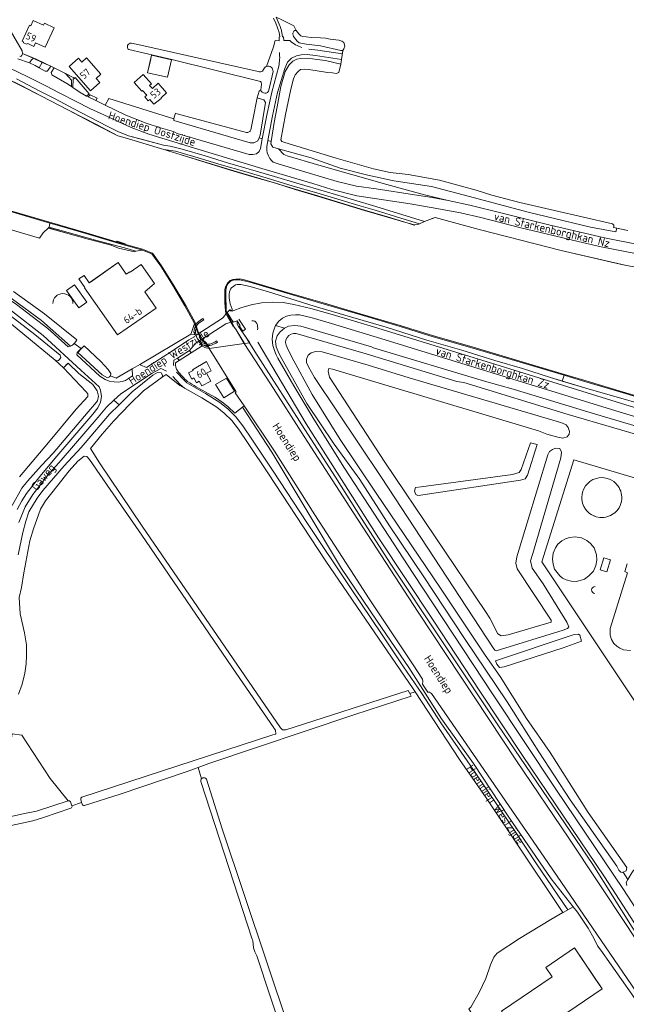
# Model space of a CAD drawing. Header units: metres. Extents: x 209813 to 223847, y 571801 to 587119.
# Tile 722 of 746: x 221077 to 221414, y 585235 to 585781. Entities that reach past the tile are written whole.
import ezdxf
from ezdxf.enums import TextEntityAlignment as Align

# ---------------------------------------------------------------- set-up
doc = ezdxf.new("R2010")
doc.units = ezdxf.units.M
for name, color, linetype, lineweight in [('B-RO-GK-BESCHOEIING-G', 8, 'GK-BESCHOEIING', 0), ('B-RO-GK-KADEMUUR-GV', 8, 'Continuous', 0), ('B-RO-GR-GRAS-GV', 8, 'Continuous', 0), ('B-RO-GR-GROENVOORZIENING-GV', 8, 'Continuous', 0), ('B-RO-GW-TALUD_KRUIN-G', 8, 'Continuous', 0), ('B-RO-IE-TERREINAFSCHEIDING_KUNSTMATIG_MUUR-GV', 8, 'Continuous', 0), ('B-RO-KW-KUNSTWERK_DEK-GV', 8, 'Continuous', 0), ('B-RO-KW-KUNSTWERK_STEIGER-GV', 8, 'Continuous', 0), ('B-RO-OG-BEBOUWING-GV', 8, 'Continuous', 0), ('B-RO-OG-BEBOUWING-T18', 8, 'Continuous', 0), ('B-RO-OG-BEBOUWING_BEZINKTANK-GV', 8, 'Continuous', 0), ('B-RO-OG-TERREIN_CULTUURSCHEIDING-GV', 8, 'Continuous', 0), ('B-RO-OG-TERREIN_ERF-GV', 8, 'Continuous', 0), ('B-RO-OG-TOPOGRAFIE-T18', 8, 'Continuous', 0), ('B-RO-OG-WATER_KANAAL-GV', 8, 'Continuous', 0), ('B-RO-OG-WEG-GV', 8, 'Continuous', 0), ('B-RO-VH-VERHARDING_HALFVERHARDING-GV', 8, 'Continuous', 0), ('B-RO-VH-VERHARDING_OPEN-GV', 8, 'Continuous', 0), ('B-RO-VH-VERHARDING_STRAATBAKSTEEN-GV', 8, 'Continuous', 0), ('B-RO-VH-VERHARDING_TEGEL-GV', 8, 'Continuous', 0)]:
    doc.layers.add(name, color=color, linetype=linetype, lineweight=lineweight)
doc.styles.add('NLCS-ISO-M200-T18', font='txt', dxfattribs={"height": 0.36})
doc.linetypes.add('GK-BESCHOEIING', pattern='A,30,-5,[1,NLCS.shx,S=1,R=0,X=0,Y=0],-5', length=40)

msp = doc.modelspace()

# ---------------------------------------------------------------- linework, layer by layer
at = {"layer": 'B-RO-GK-BESCHOEIING-G', "flags": 128}
for points in [[(221306.519, 585670.912), (221308.314, 585671.591), (221332.742, 585664.835), (221378.292, 585653.191), (221411.094, 585645.603)], [(221411.094, 585645.603), (221414.647, 585644.781), (221466.087, 585635.79)], [(221105.775, 585600.13), (221106.511, 585600.425), (221106.985, 585600.876)], [(221106.985, 585600.876), (221107.737, 585601.593)], [(221107.737, 585601.593), (221107.974, 585601.819)], [(221107.974, 585601.819), (221108.768, 585602.574)], [(221108.768, 585602.574), (221109.162, 585603.526)], [(221113.312, 585600.311), (221112.129, 585599.072)], [(221110.881, 585597.764), (221109.699, 585596.526)], [(221111.705, 585598.627), (221110.881, 585597.764)], [(221112.129, 585599.072), (221111.705, 585598.627)], [(221102.674, 585588.928), (221101.756, 585588.037)], [(221103.388, 585589.621), (221102.674, 585588.928)], [(221104.328, 585590.532), (221103.388, 585589.621)], [(221875.738, 584454.845), (221874.508, 584455.066), (221873.062, 584455.961), (221872.183, 584457.19), (221847.773, 584506.691), (221791.235, 584619.586), (221692.021, 584823.048), (221668.547, 584870.73), (221657.634, 584892.46), (221646.635, 584912.998), (221631.561, 584939.584), (221622.157, 584954.665), (221605.775, 584980.039), (221592.815, 584999.476), (221533.755, 585091.875), (221484.107, 585170.707), (221456.455, 585214.021), (221415.099, 585277.685), (221382.506, 585326.88), (221353.466, 585369.682), (221298.776, 585452.31), (221262.849, 585507.464), (221235.508, 585549.912)]]:
    msp.add_lwpolyline(points, dxfattribs=at)
at = {"layer": 'B-RO-GK-KADEMUUR-GV', "flags": 128}
for points in [[(221104.65, 585731.192), (221089.236, 585739.179), (221078.294, 585744.752), (221070.287, 585748.786), (221065.322, 585750.758), (221056.562, 585754.951), (221042.421, 585761.522), (221030.743, 585766.581), (221022.6, 585769.97), (221011.462, 585773.795), (221003.019, 585776.189), (220990.935, 585779.231), (220978.052, 585782.194)], [(221070.246, 585748.695), (221078.248, 585744.663), (221089.19, 585739.091), (221104.604, 585731.103), (221120.036, 585723.055), (221131.948, 585716.88), (221136.022, 585715.705), (221157.594, 585709.283), (221167.162, 585706.264), (221194.629, 585697.892), (221206.476, 585694.352), (221219.583, 585690.593), (221230.433, 585687.151), (221243.02, 585683.457), (221255.72, 585679.557), (221268.975, 585675.447), (221281.733, 585671.714), (221293.292, 585668.375), (221296.572, 585667.341), (221296.786, 585667.378), (221293.321, 585668.47), (221281.761, 585671.81), (221269.004, 585675.542), (221255.749, 585679.653), (221243.049, 585683.552), (221230.462, 585687.247), (221219.612, 585690.688), (221206.504, 585694.448), (221194.658, 585697.987), (221167.192, 585706.359), (221157.623, 585709.379), (221136.051, 585715.801), (221131.985, 585716.973), (221120.082, 585723.144)]]:
    msp.add_lwpolyline(points, dxfattribs=at)
for points in [[(221202.386, 585601.515), (221197.745, 585609.112), (221196.24, 585611.106), (221197.661, 585609.058), (221202.276, 585601.5)], [(221181.268, 585601.208), (221182.862, 585598.748), (221180.996, 585601.661)]]:
    msp.add_lwpolyline(points, close=True, dxfattribs=at)
at = {"layer": 'B-RO-GR-GRAS-GV', "flags": 128}
for points in [[(221219.989, 585782.826), (221223.199, 585781.37), (221229.698, 585778.068), (221231.142, 585775.468), (221232.551, 585773.63), (221233.59, 585772.485), (221234.685, 585772.107), (221236.631, 585771.788), (221239.496, 585771.533), (221244.582, 585771.353), (221247.397, 585771.208), (221249.917, 585770.6), (221254.757, 585769.992), (221256.444, 585769.396), (221257.635, 585768.702), (221258.097, 585766.774), (221257.601, 585765.186), (221256.95, 585764.284), (221255.924, 585756.625), (221254.74, 585751.98), (221253.371, 585751.58), (221251.251, 585751.924), (221248.44, 585752.056), (221238.137, 585753.742), (221235.436, 585753.958), (221233.545, 585753.688), (221232.194, 585752.553), (221230.613, 585750.799), (221229.522, 585748.584), (221228.067, 585742.796), (221225.123, 585728.773), (221222.543, 585714.584), (221223.172, 585713.725), (221224.767, 585713.263), (221253.29, 585704.507), (221274.034, 585698.562), (221283.232, 585696.56), (221293.373, 585695.32), (221310.66, 585692.293), (221331.08, 585686.781), (221339.853, 585683.992), (221355.365, 585679.792), (221374.513, 585675.323), (221406.891, 585667.92), (221407.515, 585667.299), (221407.568, 585666.611), (221407.409, 585665.923), (221415.258, 585664.318)], [(221070.287, 585748.786), (221078.294, 585744.752), (221089.236, 585739.179), (221104.65, 585731.192), (221120.082, 585723.144), (221131.985, 585716.973), (221136.051, 585715.801), (221157.623, 585709.379)], [(221299.642, 585667.989), (221302.293, 585669.313), (221275.383, 585677.599), (221262.861, 585681.275), (221247.852, 585685.821), (221231.467, 585690.614), (221219.055, 585694.369), (221192.993, 585701.897), (221180.505, 585705.725), (221167.677, 585709.475), (221161.119, 585711.094), (221157.461, 585711.723), (221144.508, 585715.181), (221138.013, 585716.926), (221131.952, 585719.248), (221126.086, 585722.332), (221116.412, 585727.261), (221107.48, 585731.92), (221097.206, 585737.448), (221088.278, 585741.856), (221075.781, 585748.526)], [(221093.886, 585666.153), (221093.563, 585665.675), (221102.925, 585663.097), (221115.56, 585659.551), (221128.376, 585656.139), (221132.404, 585654.502), (221141.269, 585652.416), (221142.039, 585652.789), (221135.729, 585654.661), (221119.608, 585658.99)], [(221142.039, 585652.789), (221145.629, 585653.387), (221130.858, 585657.551), (221114.298, 585662.597), (221099.603, 585666.862), (221094.285, 585668.387), (221094.14, 585667.118), (221093.886, 585666.153), (221119.608, 585658.99)], [(221379.897, 585583.872), (221327.352, 585599.589), (221307.249, 585605.325), (221288.763, 585610.973), (221266.512, 585617.59), (221246.69, 585623.462), (221225.898, 585629.416), (221205.362, 585635.539), (221202.271, 585636.383), (221199.696, 585636.869), (221197.674, 585636.852), (221196.064, 585636.668), (221194.65, 585636.102), (221193.27, 585634.779), (221192.357, 585632.943), (221191.993, 585631.213), (221191.927, 585624.261), (221192.247, 585619.737), (221192.476, 585618.454), (221196.468, 585611.258), (221196.327, 585611.157), (221197.745, 585609.112), (221202.386, 585601.515), (221205.338, 585601.933), (221200.268, 585609.188), (221198.992, 585610.904), (221198.362, 585612.286), (221198.261, 585614.07), (221196.132, 585613.344), (221192.689, 585618.733), (221194.197, 585620.218), (221194.912, 585619.844), (221195.332, 585619.893), (221195.521, 585619.988), (221195.517, 585620.569), (221194.43, 585623.554), (221193.859, 585626.914), (221193.775, 585628.846), (221193.982, 585630.202), (221194.586, 585631.638), (221195.122, 585632.531), (221196.392, 585633.478), (221197.417, 585634.037), (221198.296, 585634.246), (221200.356, 585634.373), (221205.437, 585633.116), (221215.633, 585630.161), (221228.057, 585626.268), (221241.151, 585622.26), (221261.322, 585616.338), (221281.017, 585610.529), (221303.75, 585603.469), (221323.018, 585597.789), (221341.523, 585592.143), (221356.733, 585587.601), (221372.423, 585582.601), (221378.83, 585580.681)], [(221077.385, 585527.453), (221093.436, 585546.641), (221108.936, 585565.06), (221115.275, 585572.085), (221115.333, 585573.588), (221114.459, 585574.7), (221101.756, 585588.037), (221097.188, 585592.275), (221069.713, 585614.802)], [(221178.449, 585601.261), (221177.768, 585601.558), (221178.281, 585600.723), (221178.984, 585600.121), (221180.357, 585599.333), (221182.754, 585598.733)], [(221297.116, 585408.034), (221296.004, 585409.715), (221276.902, 585437.787), (221247.644, 585480.667), (221234.694, 585500), (221215.672, 585529.132), (221204.324, 585546.085), (221199.058, 585554.031), (221195.345, 585558.731), (221191.078, 585562.916), (221187.055, 585566.218), (221178.613, 585571.315), (221166.478, 585578.145), (221158.934, 585584.303), (221156.656, 585582.796), (221146.254, 585575.217), (221138.615, 585567.763), (221129.82, 585558.621), (221123.311, 585551.249), (221116.816, 585543.211), (221121.802, 585535.249), (221145.603, 585500), (221222.433, 585388.088), (221223.564, 585386.902), (221225.358, 585386.981), (221293.259, 585408.785), (221294.204, 585407.075)], [(221112.082, 585349.527), (221218.026, 585384.096), (221219.799, 585384.646), (221219.596, 585386.704), (221218.767, 585387.678), (221218.639, 585388.101), (221197.792, 585418.499), (221145.293, 585495.155), (221127.778, 585520.377), (221116.32, 585537.148), (221114.876, 585538.815), (221113.317, 585539.015), (221109.778, 585536.208), (221105.009, 585530.762), (221098.198, 585522.171), (221091.763, 585514.248), (221089.121, 585509.458), (221085.103, 585498.676), (221083.181, 585491.851), (221079.807, 585474.11), (221078.528, 585465.942), (221077.221, 585460.425), (221077.685, 585451.458), (221080.156, 585440.761), (221081.23, 585434.247), (221081.316, 585428.23), (221081.046, 585423.657), (221080.309, 585418.479), (221078.807, 585412.302), (221076.874, 585406.712)], [(221274.224, 585195.445), (221275.178, 585196.423), (221328.195, 585230.173), (221327.038, 585232.001), (221328.055, 585232.872), (221332.705, 585241.155), (221336.483, 585248.856), (221338.953, 585256.412), (221340.842, 585260.626), (221342.731, 585262.951), (221355.082, 585271.088), (221372.519, 585281.695), (221379.175, 585285.426), (221375.524, 585291.109), (221336.626, 585349.15), (221321.885, 585370.573), (221297.116, 585408.034), (221294.204, 585407.075), (221294.968, 585405.692), (221263.052, 585395.273), (221182.531, 585368.239), (221176.605, 585366.08)], [(221073.238, 585384.758), (221078.664, 585383.918)], [(221078.664, 585383.918), (221094.462, 585359.998), (221104.399, 585347.522)], [(221178.543, 585359.825), (221176.605, 585366.08), (221169.971, 585363.663), (221133.312, 585351.282), (221113.412, 585345.023)], [(221181.233, 585359.547), (221189.976, 585331.923), (221227.095, 585221.448), (221241.052, 585178.612), (221241.838, 585176.58), (221241.971, 585174.069), (221241.837, 585173.052), (221241.12, 585172.269), (221243.283, 585166.365), (221245.424, 585170.672), (221247.36, 585175.161), (221249.414, 585179.026), (221253.179, 585182.293), (221267.181, 585192.37), (221270.291, 585193.676), (221270.927, 585193.524), (221270.986, 585193.269)], [(221241.12, 585172.269), (221240.915, 585172.045), (221240.097, 585171.74), (221238.697, 585172.419), (221209.263, 585261.485), (221208.067, 585263.704), (221207.372, 585265.921), (221206.915, 585269.874), (221206.699, 585270.696), (221178.187, 585358.341)], [(221111.902, 585346.6), (221111.428, 585348.309)], [(221105.91, 585343.417), (221090.786, 585338.222), (221084.848, 585336.466), (221046.882, 585328.193)], [(221105.642, 585346.94), (221106.481, 585344.815)], [(221112.148, 585345.71), (221111.902, 585346.6), (221106.515, 585344.73)]]:
    msp.add_lwpolyline(points, dxfattribs=at)
for points in [[(221299.642, 585667.989), (221289.193, 585671.167), (221274.962, 585675.557), (221265.909, 585678.256), (221242.531, 585685.169), (221229.461, 585688.988), (221214.502, 585693.59), (221202.551, 585697.069), (221189.479, 585700.72), (221176.686, 585704.741), (221164.006, 585708.32), (221157.623, 585709.379), (221167.192, 585706.359), (221194.658, 585697.987), (221206.504, 585694.448), (221219.612, 585690.688), (221230.462, 585687.247), (221243.049, 585683.552), (221255.749, 585679.653), (221269.004, 585675.542), (221281.761, 585671.81), (221293.321, 585668.47), (221296.786, 585667.378), (221299.286, 585667.811)], [(221174.512, 585606.746), (221174.385, 585607.52), (221175.237, 585607.492), (221175.524, 585606.216), (221175.689, 585605.429), (221175.906, 585604.821), (221176.357, 585604.144), (221177.067, 585603.382), (221177.643, 585602.933), (221178.107, 585602.509), (221178.623, 585602.06), (221178.449, 585601.261), (221181.052, 585599.959), (221182.313, 585599.469), (221180.996, 585601.661), (221180.786, 585601.521), (221178.563, 585603.515), (221176.184, 585607.899), (221174.6, 585612.739), (221172.731, 585607.082), (221172.471, 585606.761), (221174.589, 585606.311)], [(221441.914, 585564.663), (221442.487, 585567.209), (221432.21, 585568.225), (221414.081, 585573.679), (221390.698, 585580.635), (221379.897, 585583.872), (221378.83, 585580.681), (221393.754, 585576.209), (221414.096, 585570.506), (221429.008, 585566.004), (221433.829, 585565.024)]]:
    msp.add_lwpolyline(points, close=True, dxfattribs=at)
at = {"layer": 'B-RO-GR-GRAS-GV'}
for points in [[(221111.428, 585348.309, -0.4019214), (221112.082, 585349.527)], [(221104.399, 585347.522, -0.3953951), (221105.642, 585346.94)], [(221106.515, 585344.73, -0.4261556), (221105.91, 585343.417)], [(221113.412, 585345.023, -0.4267716), (221112.148, 585345.71)]]:
    msp.add_lwpolyline(points, format="xyb", dxfattribs=at)
msp.add_arc((221179.79, 585358.742), 1.652, 29.1655, 194.80565, dxfattribs=at)
at = {"layer": 'B-RO-GR-GROENVOORZIENING-GV', "flags": 128}
for points in [[(221076.367, 585759.598), (221082.897, 585757.477), (221084.113, 585759.168), (221084.713, 585759.565), (221085.033, 585760.101), (221079.023, 585762.524), (221078.912, 585761.868)], [(221427.229, 585650.018), (221400.479, 585655.186), (221387.648, 585658.123), (221366.063, 585663.399), (221355.896, 585665.792), (221333.713, 585671.504), (221322.35, 585674.115), (221309.301, 585676.562), (221294.404, 585679.119), (221264.773, 585683.579), (221250.963, 585687.006), (221240.252, 585690.378), (221212.067, 585698.725), (221176.515, 585709.511), (221149.321, 585717.838), (221139.396, 585721.553), (221124.181, 585728.471), (221116.507, 585731.985), (221108.834, 585735.893), (221099.492, 585740.822), (221091.995, 585744.718), (221082.436, 585749.39), (221071.211, 585754.875)], [(221075.781, 585748.526), (221088.278, 585741.856), (221097.206, 585737.448), (221107.48, 585731.92), (221116.412, 585727.261), (221126.086, 585722.332), (221131.952, 585719.248), (221138.013, 585716.926), (221148.976, 585713.953), (221157.461, 585711.723), (221161.119, 585711.094), (221167.677, 585709.475), (221180.505, 585705.725), (221192.993, 585701.897), (221219.055, 585694.369), (221231.467, 585690.614), (221247.852, 585685.821), (221262.861, 585681.275), (221275.383, 585677.599), (221302.293, 585669.313), (221308.314, 585671.591), (221332.742, 585664.835), (221378.292, 585653.191), (221414.647, 585644.781)]]:
    msp.add_lwpolyline(points, dxfattribs=at)
at = {"layer": 'B-RO-GR-GROENVOORZIENING-GV'}
msp.add_lwpolyline([(221078.912, 585761.868, -0.5011111), (221077.488, 585761.136)], format="xyb", dxfattribs=at)
at = {"layer": 'B-RO-GW-TALUD_KRUIN-G', "flags": 128}
for points in [[(221302.293, 585669.313), (221275.383, 585677.599), (221262.861, 585681.275), (221247.852, 585685.821), (221231.467, 585690.614), (221219.055, 585694.369), (221192.993, 585701.897), (221180.505, 585705.725), (221167.677, 585709.475), (221161.119, 585711.094), (221157.461, 585711.723), (221144.508, 585715.181), (221138.013, 585716.926), (221131.952, 585719.248), (221126.086, 585722.332), (221116.412, 585727.261), (221107.48, 585731.92), (221097.206, 585737.448), (221088.278, 585741.856), (221075.781, 585748.526)], [(221093.886, 585666.153), (221119.608, 585658.99), (221135.729, 585654.661), (221142.039, 585652.789)], [(221194.328, 585620.15), (221194.912, 585619.844), (221195.332, 585619.893), (221195.521, 585619.988), (221195.517, 585620.569), (221194.43, 585623.554), (221193.859, 585626.914), (221193.775, 585628.846), (221193.982, 585630.202), (221194.586, 585631.638), (221195.122, 585632.531), (221196.392, 585633.478), (221197.417, 585634.037), (221198.296, 585634.246), (221200.356, 585634.373), (221205.437, 585633.116), (221215.633, 585630.161), (221228.057, 585626.268), (221241.151, 585622.26), (221261.322, 585616.338), (221281.017, 585610.529), (221303.75, 585603.469), (221323.018, 585597.789), (221341.523, 585592.143), (221356.733, 585587.601), (221372.423, 585582.601), (221378.83, 585580.681)], [(221177.768, 585601.558), (221178.281, 585600.723), (221178.984, 585600.121), (221180.357, 585599.333), (221182.754, 585598.733)], [(221378.83, 585580.681), (221393.754, 585576.209), (221414.096, 585570.506), (221429.008, 585566.004), (221433.829, 585565.024), (221441.728, 585564.667)]]:
    msp.add_lwpolyline(points, dxfattribs=at)
at = {"layer": 'B-RO-IE-TERREINAFSCHEIDING_KUNSTMATIG_MUUR-GV', "flags": 128}
for points in [[(221056.838, 585679.403), (221078.731, 585673.055), (221094.285, 585668.387), (221099.603, 585666.862), (221114.298, 585662.597), (221130.858, 585657.551), (221145.629, 585653.387), (221150.941, 585651.368), (221155.852, 585644.437), (221162.31, 585634.053), (221169.302, 585622.488), (221174.483, 585613.095), (221176.184, 585607.899), (221178.563, 585603.515), (221180.786, 585601.521), (221181.199, 585601.816), (221178.955, 585603.795), (221176.643, 585608.105), (221174.944, 585613.295), (221169.735, 585622.738), (221162.736, 585634.314), (221156.269, 585644.714), (221151.261, 585651.781), (221145.786, 585653.862), (221130.999, 585658.031), (221114.441, 585663.076), (221099.743, 585667.343), (221078.814, 585673.343), (221056.922, 585679.691)], [(221379.897, 585583.872), (221390.698, 585580.635), (221414.081, 585573.679), (221432.21, 585568.225), (221442.487, 585567.209), (221442.592, 585567.701), (221432.308, 585568.718), (221414.224, 585574.158), (221390.841, 585581.114), (221380.056, 585584.347)]]:
    msp.add_lwpolyline(points, dxfattribs=at)
msp.add_lwpolyline([(221196.24, 585611.106), (221196.468, 585611.258), (221192.476, 585618.454), (221192.247, 585619.737), (221191.914, 585629.081), (221191.993, 585631.213), (221192.357, 585632.943), (221193.27, 585634.779), (221194.65, 585636.102), (221196.064, 585636.668), (221197.674, 585636.852), (221199.696, 585636.869), (221202.271, 585636.383), (221205.362, 585635.539), (221225.898, 585629.416), (221246.69, 585623.462), (221266.512, 585617.59), (221288.763, 585610.973), (221307.249, 585605.325), (221327.352, 585599.589), (221379.897, 585583.872), (221380.056, 585584.347), (221327.492, 585600.069), (221307.391, 585605.804), (221288.907, 585611.452), (221266.654, 585618.07), (221246.83, 585623.943), (221226.039, 585629.896), (221205.5, 585636.02), (221202.383, 585636.87), (221199.741, 585637.369), (221197.644, 585637.351), (221195.941, 585637.157), (221194.374, 585636.53), (221192.861, 585635.079), (221191.881, 585633.108), (221191.495, 585631.274), (221191.427, 585624.242), (221191.75, 585619.675), (221191.999, 585618.284), (221196.038, 585611.003)], close=True, dxfattribs=at)
at = {"layer": 'B-RO-KW-KUNSTWERK_DEK-GV', "flags": 128}
msp.add_lwpolyline([(221190.495, 585615.993), (221190.085, 585615.541), (221175.524, 585606.216), (221175.689, 585605.429), (221175.906, 585604.821), (221176.357, 585604.144), (221177.067, 585603.383), (221177.422, 585603.105), (221192.044, 585612.507), (221195.774, 585613.688), (221196.012, 585613.532), (221192.63, 585618.662), (221192.628, 585618.503)], close=True, dxfattribs=at)
at = {"layer": 'B-RO-KW-KUNSTWERK_STEIGER-GV', "flags": 128}
for points in [[(221131.551, 585658.413), (221131.33, 585657.783), (221135.855, 585656.195), (221136.076, 585656.824)], [(221175.756, 585610.815), (221175.868, 585611.162), (221176.256, 585612.05), (221176.599, 585612.518), (221177.123, 585612.98), (221179.707, 585614.697), (221179.253, 585615.389), (221176.726, 585613.659), (221176.053, 585613.021), (221175.55, 585612.295), (221175.163, 585611.525), (221174.424, 585609.077), (221174.309, 585607.64), (221175.108, 585607.584), (221175.202, 585608.796), (221175.462, 585609.906)], [(221181.78, 585600.356), (221181.985, 585600.346), (221183.096, 585600.452), (221184.024, 585600.657), (221186.474, 585601.74), (221187.427, 585602.363), (221186.991, 585603.063), (221186.087, 585602.439), (221184.242, 585601.559), (221183.12, 585601.26), (221181.778, 585601.168), (221180.954, 585601.233), (221180.386, 585601.393), (221178.747, 585602.039), (221178.509, 585601.203), (221179.316, 585600.876), (221181.119, 585600.388)]]:
    msp.add_lwpolyline(points, close=True, dxfattribs=at)
at = {"layer": 'B-RO-OG-BEBOUWING-GV', "flags": 128}
for points in [[(221081.286, 585767.715), (221081.994, 585768.1), (221085.413, 585766.54), (221086.361, 585768.619), (221091.669, 585766.197), (221096.577, 585776.955), (221091.201, 585779.407), (221090.75, 585778.418), (221085.045, 585781.021), (221083.692, 585778.053), (221082.936, 585778.398), (221078.885, 585769.518), (221079.614, 585769.185), (221079.639, 585768.485)], [(221116.812, 585741.957), (221121.984, 585746.525), (221120.03, 585748.736), (221122.653, 585751.054), (221114.609, 585760.159), (221111.986, 585757.842), (221110.067, 585760.014), (221104.914, 585755.424)], [(221150.117, 585758.783), (221148.542, 585751.961), (221159.546, 585749.424), (221161.797, 585759.177), (221150.794, 585761.717)], [(221145.781, 585742.082), (221148.068, 585739.479), (221146.964, 585738.508), (221148.835, 585736.38), (221149.694, 585737.135), (221152.008, 585734.502), (221156.142, 585737.702), (221156.035, 585737.962), (221159.094, 585740.727), (221154.441, 585746.086), (221151.186, 585743.13), (221149.692, 585744.829), (221150.708, 585745.721), (221146.105, 585750.96), (221141.108, 585746.569), (221145.369, 585741.72)], [(221116.765, 585635.639), (221116.158, 585635.215), (221113.242, 585639.395), (221110.414, 585637.421), (221113.752, 585632.637), (221113.58, 585632.517), (221131.878, 585606.306), (221153.255, 585621.229), (221146.931, 585630.289), (221152.34, 585634.913), (221145.021, 585645.397), (221138.843, 585641.084), (221138.627, 585641.393), (221136.715, 585640.059), (221132.253, 585646.451)], [(221108.012, 585634.102), (221103.553, 585630.934), (221110.392, 585621.309), (221114.851, 585624.477)], [(221174.229, 585582.402), (221175.677, 585579.725), (221177.278, 585580.59), (221178.711, 585577.938), (221183.671, 585580.62), (221181.265, 585585.07), (221183.936, 585586.437), (221181.352, 585591.626), (221173.571, 585586.88), (221173.811, 585586.472), (221171.202, 585585.183), (221173.081, 585581.724)], [(221186.346, 585578.725), (221190.838, 585571.357), (221196.819, 585575.003), (221192.327, 585582.371)], [(221352.728, 585219.672), (221357.129, 585213.212), (221401.107, 585243.168), (221385.63, 585265.888), (221369.709, 585255.044), (221373.261, 585249.829), (221345.204, 585230.718)]]:
    msp.add_lwpolyline(points, close=True, dxfattribs=at)
at = {"layer": 'B-RO-OG-BEBOUWING_BEZINKTANK-GV', "flags": 128}
for points in [[(221396.347, 585505.873), (221397.646, 585505.328), (221399.832, 585504.914), (221401.021, 585504.878), (221402.018, 585504.942), (221403.111, 585505.109), (221404.679, 585505.606), (221405.672, 585506), (221407.249, 585506.895), (221408.127, 585507.535), (221409.162, 585508.59), (221410.423, 585510.308), (221411.02, 585511.49), (221411.474, 585512.711), (221411.731, 585513.773), (221411.941, 585515.3), (221411.954, 585516.29), (221411.643, 585518.486), (221411.348, 585519.576), (221410.966, 585520.523), (221410.427, 585521.57), (221409.826, 585522.504), (221408.611, 585523.857), (221407.505, 585524.84), (221406.269, 585525.607), (221405.091, 585526.137), (221403.178, 585526.801), (221401.194, 585527.06), (221399.206, 585526.94), (221397.835, 585526.598), (221395.909, 585525.938), (221394.244, 585524.891), (221392.672, 585523.419), (221391.801, 585522.409), (221390.704, 585520.392), (221390.17, 585518.896), (221389.909, 585517.627), (221389.741, 585516.143), (221389.787, 585514.994), (221389.968, 585513.845), (221390.224, 585512.787), (221390.83, 585511.096), (221391.831, 585509.453), (221392.524, 585508.621), (221394.072, 585507.165), (221394.972, 585506.513)], [(221396.593, 585487.958), (221394.551, 585490.423), (221392.549, 585492.115), (221389.574, 585493.513), (221386.153, 585494.101), (221382.964, 585493.807), (221380.787, 585492.98), (221378.707, 585492.005), (221376.432, 585490.055), (221375.168, 585487.958), (221373.846, 585485.034), (221373.457, 585481.815), (221373.768, 585478.964), (221374.527, 585476.224), (221377.501, 585472.564), (221379.018, 585471.258), (221381.001, 585470.246), (221383.82, 585469.547), (221386.58, 585469.437), (221388.874, 585469.823), (221391.227, 585470.632), (221393.696, 585472.453), (221396.321, 585475.157), (221397.526, 585478.192), (221398.129, 585481.245), (221397.934, 585484.206)]]:
    msp.add_lwpolyline(points, close=True, dxfattribs=at)
msp.add_lwpolyline([(221415.006, 585479.114), (221413.732, 585474.902), (221415.221, 585474.248), (221405.471, 585443.194), (221405.433, 585441.508), (221405.563, 585439.581), (221406.323, 585437.121), (221407.565, 585434.951), (221409.251, 585433.408), (221410.807, 585432.264), (221412.998, 585431.484), (221416.856, 585431.115)], dxfattribs=at)
at = {"layer": 'B-RO-OG-BEBOUWING_BEZINKTANK-GV'}
msp.add_lwpolyline([(221397.151, 585466.596, 0.9766423), (221397.062, 585462.741)], format="xyb", dxfattribs=at)
at = {"layer": 'B-RO-OG-TERREIN_CULTUURSCHEIDING-GV', "flags": 128}
for points in [[(221231.142, 585775.468), (221229.698, 585778.068), (221223.199, 585781.37), (221219.989, 585782.826), (221222.194, 585777.671), (221222.91, 585775.318), (221223.573, 585771.89), (221224.096, 585771.849), (221224.209, 585769.799), (221227.561, 585769.809)], [(221229.854, 585774.995), (221230.251, 585775.384), (221230.744, 585775.464), (221231.142, 585775.468)], [(221238.165, 585765.048), (221243.141, 585764.402), (221256.795, 585762.482), (221256.95, 585764.284), (221255.861, 585764.212), (221244.621, 585766.906), (221236.602, 585767.878), (221232.729, 585768.583), (221231.72, 585769.549), (221229.656, 585772.02), (221229.218, 585773.503)], [(221429.008, 585566.004), (221414.096, 585570.506), (221393.754, 585576.209), (221372.423, 585582.601), (221356.733, 585587.601), (221341.523, 585592.143), (221323.018, 585597.789), (221303.75, 585603.469), (221281.017, 585610.529), (221261.322, 585616.338), (221241.151, 585622.26), (221228.057, 585626.268), (221215.633, 585630.161), (221205.437, 585633.116), (221200.356, 585634.373), (221198.296, 585634.246), (221197.417, 585634.037), (221196.392, 585633.478), (221195.122, 585632.531), (221194.586, 585631.638), (221193.982, 585630.202), (221193.775, 585628.846), (221193.859, 585626.914), (221194.43, 585623.554), (221195.517, 585620.569), (221195.521, 585619.988), (221195.332, 585619.893), (221194.912, 585619.844), (221194.328, 585620.15), (221194.07, 585619.894), (221194.488, 585619.757), (221195.506, 585619.557), (221196.526, 585619.862), (221200.271, 585621.367), (221206.027, 585623.093), (221211.881, 585624.173), (221217.886, 585624.532), (221223.869, 585624.229), (221229.776, 585623.282), (221239.276, 585621.041), (221251.069, 585617.697), (221275.868, 585610.171), (221276.939, 585609.804), (221339.072, 585590.715), (221414.27, 585567.563), (221460.255, 585553.672)], [(221164.021, 585590.712), (221166.05, 585592.021), (221165.121, 585593.457), (221163.17, 585592.207)], [(221164.532, 585585.541), (221168.768, 585581.102), (221170.39, 585579.713), (221180.619, 585573.821), (221188.713, 585568.708), (221193.026, 585565.309), (221197.607, 585560.797), (221201.477, 585555.791), (221206.815, 585547.779), (221218.26, 585530.693), (221237.034, 585502.149), (221261.717, 585465.201), (221278.571, 585440.197), (221290.656, 585421.948), (221300.834, 585407.187), (221311.466, 585390.783), (221327.782, 585367.283), (221352.727, 585330.504), (221364.528, 585312.579), (221381.918, 585286.963), (221384.965, 585288.672), (221372.693, 585304.222), (221349.161, 585338.503), (221329.649, 585368.242), (221311.905, 585393.049), (221293.591, 585421.606), (221275.989, 585447.273), (221256.205, 585476.574), (221217.505, 585541.19), (221201.247, 585566.207), (221196.959, 585562.802)]]:
    msp.add_lwpolyline(points, dxfattribs=at)
at = {"layer": 'B-RO-OG-TERREIN_CULTUURSCHEIDING-GV'}
for points in [[(221229.218, 585773.503, -0.147192), (221229.854, 585774.995)], [(221227.561, 585769.809, 0.103074), (221234.28, 585765.903)], [(221163.17, 585592.207, 0.0961402), (221163.036, 585589.148)], [(221165.28, 585586.173, -0.1836311), (221164.021, 585590.712)], [(221170.781, 585580.447, -0.0396367), (221165.28, 585586.173)], [(221180.582, 585574.753, -0.0400519), (221170.781, 585580.447)], [(221196.959, 585562.802, 0.060932), (221185.928, 585571.731)]]:
    msp.add_lwpolyline(points, format="xyb", dxfattribs=at)
at = {"layer": 'B-RO-OG-TERREIN_CULTUURSCHEIDING-GV', "flags": 128}
msp.add_lwpolyline([(221256.305, 585759.236), (221241.851, 585761.459), (221237.128, 585762.059), (221233.922, 585761.918), (221231.183, 585761.348), (221228.527, 585759.95), (221226.286, 585757.784), (221224.763, 585754.335), (221220.652, 585740.904), (221217.871, 585727.999), (221215.426, 585714.336), (221217.23, 585713.817), (221218.782, 585724.319), (221220.6, 585733.03), (221222.586, 585744.313), (221225.057, 585752.528), (221227.16, 585756.399), (221229.24, 585758.291), (221231.445, 585759.412), (221233.477, 585759.891), (221237.808, 585760.079), (221242.577, 585759.267), (221247.341, 585758.736), (221255.924, 585756.625)], close=True, dxfattribs=at)
at = {"layer": 'B-RO-OG-TERREIN_ERF-GV', "flags": 128}
for points in [[(221063.512, 585790.252), (221078.957, 585764.062), (221079.023, 585762.524), (221086.716, 585759.377), (221096.675, 585754.679)], [(221214.637, 585755.445), (221218.46, 585766.342), (221219.453, 585769.756), (221221.693, 585769.665), (221221.568, 585771.758), (221222.034, 585771.794), (221221.646, 585774.298), (221219.866, 585779.513), (221218.45, 585782.328)], [(221211.334, 585747.057), (221162.034, 585759.323), (221138.091, 585764.826)], [(221139.568, 585768.28), (221148.201, 585766.474), (221177.698, 585759.907), (221209.966, 585752.687)], [(221096.675, 585754.679), (221107.993, 585749.001), (221108.312, 585749.271), (221116.033, 585740.27), (221114.638, 585738.949), (221115.46, 585738.504), (221116.729, 585739.656), (221120.503, 585737.765), (221119.708, 585736.468), (221124.904, 585733.88), (221127.075, 585737.63), (221163.203, 585726.304), (221163.362, 585727.207), (221164.097, 585729.423), (221164.941, 585729.154), (221203.405, 585718.794)], [(221212.376, 585752.883), (221213.498, 585754.719)], [(221205.879, 585720.296), (221207.07, 585725.71), (221209.398, 585738.078), (221210.462, 585741.627), (221211.398, 585742.354), (221211.767, 585745.462)], [(221074.073, 585630.434), (221091.336, 585618.024), (221109.162, 585603.526), (221108.768, 585602.574), (221107.737, 585601.593), (221111.583, 585598.745), (221111.705, 585598.627), (221113.312, 585600.311), (221122.539, 585591.562), (221126.653, 585587.072), (221128.204, 585584.858), (221127.996, 585583.552), (221131.023, 585582.216), (221139.889, 585587.544), (221144.587, 585590.005), (221172.471, 585606.761), (221172.731, 585607.082), (221174.6, 585612.739), (221174.483, 585613.095), (221169.302, 585622.488), (221162.31, 585634.053), (221155.852, 585644.437), (221150.941, 585651.368), (221145.629, 585653.387), (221142.039, 585652.789), (221141.269, 585652.416), (221132.404, 585654.502), (221128.376, 585656.139), (221115.56, 585659.551), (221102.925, 585663.097), (221093.577, 585665.695), (221090.449, 585663.003), (221088.542, 585660.003), (221057.043, 585669.311)], [(221456.268, 585528.065), (221459.087, 585536.791), (221459.365, 585537.415), (221460.178, 585540.308), (221459.212, 585540.583), (221459.8, 585542.508), (221457.126, 585543.297), (221457.241, 585542.62), (221456.693, 585541.358), (221455.604, 585540.994), (221453.886, 585540.952), (221432.843, 585547.285), (221382.204, 585562.055), (221324.237, 585579.873), (221320.391, 585580.467), (221269.951, 585595.72), (221231.096, 585607.125)], [(221196.959, 585562.802), (221202.244, 585566.999), (221197.148, 585574.22), (221197.764, 585574.642), (221182.754, 585598.733), (221180.357, 585599.333), (221178.984, 585600.121), (221178.82, 585600.261), (221164.021, 585590.712)], [(221226.142, 585599.351), (221228.642, 585594.008), (221239.874, 585573.182), (221255.561, 585548.15), (221275.453, 585518.449), (221290.983, 585495.432), (221311.215, 585465.679), (221336.066, 585428.492), (221344.345, 585416.545), (221358.985, 585393.331), (221372.133, 585374.409), (221393.284, 585341.125), (221414.79, 585310.507), (221414.466, 585308.673), (221412.725, 585307.825), (221415.362, 585303.797), (221417.523, 585307.533), (221418.209, 585308.614), (221419.835, 585309.998), (221421.127, 585311.491)], [(221180.582, 585574.753), (221185.928, 585571.731)], [(221416.856, 585431.115), (221412.998, 585431.484), (221410.807, 585432.264), (221409.251, 585433.408), (221407.565, 585434.951), (221406.323, 585437.121), (221405.563, 585439.581), (221405.433, 585441.508), (221405.471, 585443.194), (221415.221, 585474.248), (221413.732, 585474.902), (221415.006, 585479.114)], [(221044.542, 585332.49), (221080.175, 585340.533), (221086.796, 585341.722), (221104.399, 585347.522), (221094.462, 585359.998), (221078.695, 585383.913), (221073.238, 585384.758), (221072.596, 585379.966), (221071.176, 585375.477), (221069.559, 585373.429), (221067.419, 585373.042), (221066.167, 585373.869), (221064.522, 585374.039), (221058.355, 585365.726), (221057.905, 585366.151), (221057.336, 585366.328), (221051.258, 585358.444), (221051.035, 585357.378), (221051.056, 585356.907), (221048.793, 585353.212), (221048.14, 585353.251), (221042.952, 585344.453)], [(221442.335, 585203.137), (221417.54, 585240.08), (221400.284, 585264.527), (221398.424, 585266.961), (221396.457, 585271.301), (221393.271, 585276.799), (221387.377, 585285.616), (221384.965, 585288.672), (221372.519, 585281.695), (221355.082, 585271.088), (221342.731, 585262.951), (221340.842, 585260.626), (221338.953, 585256.412), (221336.483, 585248.856), (221332.705, 585241.155), (221328.055, 585232.872)]]:
    msp.add_lwpolyline(points, dxfattribs=at)
for points in [[(221079.639, 585768.485), (221079.614, 585769.185), (221078.885, 585769.518), (221082.936, 585778.398), (221083.692, 585778.053), (221085.045, 585781.021), (221090.75, 585778.418), (221091.201, 585779.407), (221096.577, 585776.955), (221091.669, 585766.197), (221086.361, 585768.619), (221085.413, 585766.54), (221081.994, 585768.1), (221081.286, 585767.715)], [(221110.067, 585760.014), (221111.986, 585757.842), (221114.609, 585760.159), (221122.653, 585751.054), (221120.03, 585748.736), (221121.984, 585746.525), (221116.812, 585741.957), (221104.914, 585755.424)], [(221150.794, 585761.717), (221161.797, 585759.177), (221159.546, 585749.424), (221148.542, 585751.961)], [(221146.964, 585738.508), (221148.068, 585739.479), (221145.781, 585742.082), (221145.369, 585741.72), (221141.108, 585746.569), (221146.105, 585750.96), (221150.708, 585745.721), (221149.692, 585744.829), (221151.186, 585743.13), (221154.441, 585746.086), (221159.094, 585740.727), (221156.035, 585737.962), (221156.142, 585737.702), (221152.008, 585734.502), (221149.694, 585737.135), (221148.835, 585736.38)], [(221116.158, 585635.215), (221132.253, 585646.451), (221136.715, 585640.059), (221138.627, 585641.393), (221138.843, 585641.084), (221145.021, 585645.397), (221152.34, 585634.913), (221146.931, 585630.289), (221153.255, 585621.229), (221131.878, 585606.306), (221113.58, 585632.517), (221113.752, 585632.637), (221110.414, 585637.421), (221113.242, 585639.395)], [(221114.851, 585624.477), (221110.392, 585621.309), (221103.553, 585630.934), (221108.012, 585634.102)], [(221379.252, 585549.005), (221376.447, 585549.443), (221370.28, 585551.215), (221365.687, 585552.967), (221251.223, 585587.366), (221249.233, 585587.66), (221248.827, 585586.16), (221249.582, 585582.8), (221280.382, 585535.54), (221336.233, 585452.697), (221338.577, 585448.958), (221343.142, 585440.218), (221344.877, 585439.081), (221348.868, 585439.796), (221372.668, 585446.756), (221372.75, 585447.951), (221353.791, 585476.366), (221353.046, 585479.501), (221353.609, 585483.031), (221370.882, 585539.626), (221371.827, 585541.623), (221373.442, 585542.705), (221375.228, 585543.458), (221377.46, 585543.287), (221378.566, 585541.134), (221378.028, 585538.054), (221362.49, 585484.929), (221361.275, 585480.898), (221362.218, 585476.828), (221368.312, 585468.065), (221381.383, 585446.804), (221382.602, 585444.139), (221381.859, 585443.163), (221379.424, 585442.336), (221342.256, 585430.787), (221341.521, 585431.136), (221340.587, 585432.443), (221278.396, 585527.095), (221241.252, 585582.68), (221237.845, 585588.596), (221236.839, 585591.023), (221236.762, 585592.772), (221237.653, 585594.99), (221239.416, 585596.281), (221241.829, 585597.085), (221245.609, 585596.959), (221271.099, 585589.57), (221293.768, 585582.482), (221376.784, 585558.086), (221378.95, 585557.372), (221380.992, 585556.429), (221382.231, 585554.821), (221382.976, 585552.697), (221382.683, 585551.201), (221381.646, 585549.74)], [(221173.811, 585586.472), (221173.571, 585586.88), (221181.352, 585591.626), (221183.936, 585586.437), (221181.265, 585585.07), (221183.671, 585580.62), (221178.711, 585577.938), (221177.278, 585580.59), (221175.677, 585579.725), (221174.229, 585582.402), (221173.081, 585581.724), (221171.202, 585585.183)], [(221192.327, 585582.371), (221196.819, 585575.003), (221190.838, 585571.357), (221186.346, 585578.725)], [(221358.303, 585526.332), (221355.635, 585525.697), (221301.483, 585517.578), (221300.332, 585517.256), (221298.718, 585517.185), (221297.554, 585517.583), (221296.859, 585519.597), (221297.449, 585521.488), (221300.533, 585521.871), (221351.298, 585528.763), (221355.024, 585529.849), (221356.097, 585531.514), (221361.241, 585546.278), (221364.896, 585545.428), (221359.608, 585528.321)], [(221460.059, 585526.891), (221428.234, 585536.744), (221424.571, 585525.277), (221385.243, 585536.98), (221367.596, 585480.211), (221419.444, 585402.538), (221469.24, 585387.594), (221494.102, 585469.238), (221474.726, 585522.35)], [(221397.646, 585505.328), (221394.972, 585506.513), (221394.072, 585507.165), (221392.524, 585508.621), (221391.831, 585509.453), (221390.83, 585511.096), (221390.224, 585512.787), (221389.968, 585513.845), (221389.787, 585514.994), (221389.741, 585516.143), (221389.909, 585517.627), (221390.17, 585518.896), (221390.704, 585520.392), (221391.801, 585522.409), (221392.672, 585523.419), (221394.244, 585524.891), (221395.909, 585525.938), (221397.835, 585526.598), (221399.206, 585526.94), (221401.194, 585527.06), (221403.178, 585526.801), (221405.091, 585526.137), (221406.269, 585525.607), (221407.505, 585524.84), (221408.611, 585523.857), (221409.826, 585522.504), (221410.427, 585521.57), (221410.966, 585520.523), (221411.348, 585519.576), (221411.643, 585518.486), (221411.954, 585516.29), (221411.941, 585515.3), (221411.731, 585513.773), (221411.474, 585512.711), (221411.02, 585511.49), (221410.423, 585510.308), (221409.162, 585508.59), (221408.127, 585507.535), (221407.249, 585506.895), (221405.672, 585506), (221404.679, 585505.606), (221403.111, 585505.109), (221402.018, 585504.942), (221401.021, 585504.878), (221399.832, 585504.914)], [(221398.129, 585481.245), (221397.526, 585478.192), (221396.321, 585475.157), (221393.696, 585472.453), (221391.227, 585470.632), (221388.874, 585469.823), (221386.58, 585469.437), (221383.82, 585469.547), (221381.001, 585470.246), (221379.018, 585471.258), (221377.501, 585472.564), (221374.527, 585476.224), (221373.768, 585478.964), (221373.457, 585481.815), (221373.846, 585485.034), (221375.168, 585487.958), (221376.432, 585490.055), (221378.707, 585492.005), (221380.787, 585492.98), (221382.964, 585493.807), (221386.153, 585494.101), (221389.574, 585493.513), (221392.549, 585492.115), (221394.551, 585490.423), (221396.593, 585487.958), (221397.934, 585484.206)], [(221405.66, 585481.388), (221403.694, 585474.725), (221399.973, 585475.823), (221401.939, 585482.486)], [(221342.536, 585423.409), (221341.805, 585425.338), (221384.361, 585439.616), (221385.727, 585439.965), (221387.981, 585440.094), (221388.724, 585439.582), (221389.536, 585436.279), (221379.459, 585432.497), (221346.639, 585421.932), (221344.087, 585421.564)], [(221396.706, 585249.628), (221401.107, 585243.168), (221357.129, 585213.212), (221345.204, 585230.718), (221373.261, 585249.829), (221369.709, 585255.044), (221385.63, 585265.888)]]:
    msp.add_lwpolyline(points, close=True, dxfattribs=at)
at = {"layer": 'B-RO-OG-TERREIN_ERF-GV'}
for points in [[(221138.091, 585764.826, -0.7924448), (221139.568, 585768.28)], [(221209.966, 585752.687, 0.2764778), (221212.376, 585752.883)], [(221213.498, 585754.719, -0.1248654), (221214.637, 585755.445)], [(221211.767, 585745.462, 0.2179991), (221211.334, 585747.057)], [(221203.405, 585718.794, 0.4281797), (221205.879, 585720.296)], [(221095.901, 585623.687, -1), (221107.101, 585623.687)], [(221231.096, 585607.125, 0.6701777), (221226.142, 585599.351)]]:
    msp.add_lwpolyline(points, format="xyb", dxfattribs=at)
at = {"layer": 'B-RO-OG-WATER_KANAAL-GV', "flags": 128}
msp.add_lwpolyline([(221415.099, 585277.685), (221382.506, 585326.88), (221353.466, 585369.682), (221298.776, 585452.31), (221262.849, 585507.464), (221235.508, 585549.912), (221216.734, 585579.199), (221202.276, 585601.5), (221182.754, 585598.733), (221197.764, 585574.642), (221197.148, 585574.22), (221202.244, 585566.999), (221219.037, 585541.824), (221241.474, 585506.296), (221263.274, 585472.623), (221271.181, 585460.235), (221296.129, 585422.989), (221301.25, 585415.051), (221301.493, 585413.757), (221301.303, 585412.382), (221304.29, 585407.831), (221305.135, 585407.831), (221306.169, 585407.103), (221309.952, 585401.83), (221368.884, 585316.173), (221434.525, 585220.195)], dxfattribs=at)
msp.add_lwpolyline([(221415.099, 585277.685), (221382.506, 585326.88), (221353.466, 585369.682), (221298.776, 585452.31), (221262.849, 585507.464), (221235.508, 585549.912), (221216.734, 585579.199), (221202.276, 585601.5), (221182.754, 585598.733), (221197.764, 585574.642), (221197.148, 585574.22), (221202.244, 585566.999), (221219.037, 585541.824), (221241.474, 585506.296), (221263.274, 585472.623), (221271.181, 585460.235), (221296.129, 585422.989), (221301.25, 585415.051), (221301.493, 585413.757), (221301.303, 585412.382), (221304.29, 585407.831), (221305.135, 585407.831), (221306.169, 585407.103), (221309.952, 585401.83), (221368.884, 585316.173), (221434.525, 585220.195)], dxfattribs=at)
at = {"layer": 'B-RO-OG-WEG-GV', "flags": 128}
for points in [[(221218.46, 585766.342), (221214.637, 585755.445)], [(221211.398, 585742.354), (221210.462, 585741.627), (221209.398, 585738.078), (221213.031, 585736.951), (221213.993, 585735.325), (221210.996, 585717.182), (221210.47, 585715.76), (221212.252, 585715.248), (221215.049, 585729.202), (221217.593, 585741.189), (221221.382, 585755.497)], [(221218.23, 585752.618), (221215.941, 585742.339)], [(221210.47, 585715.76), (221209.833, 585714.036), (221207.497, 585712.907), (221205.523, 585712.939), (221163.044, 585725.4), (221163.203, 585726.304), (221127.075, 585737.63), (221124.904, 585733.88), (221136.473, 585728.38), (221147.703, 585723.901), (221155.644, 585721.375), (221162.221, 585719.57), (221163.708, 585718.93), (221165, 585718.255), (221204.948, 585706.435), (221207.017, 585706.549), (221208.976, 585706.811), (221210.461, 585708.093), (221211.285, 585709.859), (221212.252, 585715.248)], [(221415.258, 585664.318), (221409.224, 585665.521), (221408.654, 585663.649), (221394.609, 585666.244), (221359.927, 585674.458), (221327.407, 585683.214), (221306.338, 585688.834), (221285.378, 585691.969), (221270.901, 585694.995), (221255.451, 585698.995), (221239.379, 585704.669), (221221.286, 585709.685)], [(220946.405, 585691.404), (220961.615, 585683.493), (220964.102, 585681.799), (220964.37, 585680.97), (220963.16, 585679.018), (220969.14, 585675.771), (220970.053, 585677.119), (220971.447, 585677.327), (220978.062, 585673.876), (221035.999, 585640.173), (221060.197, 585625.54), (221072.248, 585617.154), (221085.981, 585606.545), (221100.002, 585595.06)], [(221057.043, 585669.311), (221088.542, 585660.003), (221090.449, 585663.003), (221093.577, 585665.695), (221093.886, 585666.153), (221094.14, 585667.118), (221094.285, 585668.387), (221078.731, 585673.055), (221056.838, 585679.403)], [(221315.445, 585680.988), (221327.494, 585678.303), (221345.577, 585673.857), (221371.375, 585667.405), (221402.357, 585660.305), (221421.983, 585656.353), (221443.059, 585652.556), (221453.674, 585650.765), (221475.275, 585647.524), (221487.557, 585645.949), (221527.055, 585641.473), (221548.718, 585639.497), (221565.258, 585638.293), (221579.885, 585637.49), (221609.848, 585636.471), (221639.874, 585635.978), (221667.739, 585636.379), (221688.784, 585637.089), (221715.322, 585638.756), (221725.043, 585639.219), (221733.189, 585639.837), (221740.071, 585640.516), (221774.817, 585644.436), (221804.318, 585648.203)], [(221076.165, 585509.268), (221078.603, 585514.116), (221081.295, 585518.279), (221088.742, 585527.708), (221098.101, 585538.88), (221118.132, 585562.279), (221120.979, 585565.88), (221122.448, 585568.934), (221123.016, 585572.044), (221122.423, 585575.545), (221121.677, 585577.452), (221111.474, 585586.682), (221090.623, 585605.962), (221072.932, 585619.679)], [(221456.72, 585549.682), (221412.905, 585562.927), (221337.612, 585585.935), (221275.724, 585604.973), (221274.469, 585605.459), (221250.799, 585612.637), (221239.948, 585615.76), (221232.895, 585617.475), (221230.62, 585617.503), (221228.103, 585617.295), (221225.711, 585616.669), (221223.398, 585615.599), (221221.364, 585613.998), (221219.668, 585611.523)], [(221199.186, 585615.13), (221203.017, 585609.596), (221201.358, 585608.448), (221199.571, 585611.03), (221200.061, 585611.349), (221198.261, 585614.07), (221198.362, 585612.286), (221198.992, 585610.904), (221202.899, 585605.518), (221208.199, 585597.05), (221237.497, 585551.251), (221252.887, 585527.294), (221267.7, 585503.728), (221283.326, 585479.568), (221311.717, 585437.01), (221343.104, 585389.686), (221395.892, 585312.099), (221417.779, 585277.41), (221482.601, 585178.628)], [(221206.519, 585614.202), (221206.459, 585614.194)], [(221414.789, 585300.488), (221414.444, 585302.077), (221415.362, 585303.797), (221412.725, 585307.825), (221412.487, 585307.709), (221411.354, 585307.929), (221410.248, 585309.049), (221409.253, 585311.229), (221383.202, 585348.116), (221365.892, 585374.808), (221348.356, 585402.545), (221324.646, 585437.783), (221302.016, 585471.991), (221283.016, 585500.315), (221266.448, 585525.983), (221252.157, 585545.538), (221237.068, 585568.126), (221223.93, 585591.686), (221221.655, 585595.867), (221220.021, 585599.672), (221219.625, 585602.755), (221220.447, 585605.709), (221222.145, 585608.013), (221224.598, 585610.07), (221219.668, 585611.523), (221219.383, 585611.108), (221218.045, 585607.232), (221217.655, 585603.946), (221218.137, 585600.511), (221218.977, 585597.602), (221219.995, 585595.156), (221220.85, 585593.455), (221229.709, 585578.081), (221240.871, 585559.536), (221257.972, 585532.214), (221296.028, 585473.793), (221340.59, 585406.426), (221375.414, 585354.041), (221412.972, 585298.25), (221423.828, 585281.407)], [(221224.598, 585610.07), (221226.869, 585611.186), (221230.284, 585611.57), (221233.648, 585611.241), (221273.018, 585599.638), (221274.127, 585599.114), (221335.711, 585580.66), (221351.536, 585576.222), (221397.436, 585562.374), (221438.147, 585550.169)], [(221172.471, 585606.761), (221144.587, 585590.005), (221144.341, 585589.774), (221147.876, 585588.134), (221161.807, 585597.14), (221171.487, 585603.569), (221174.875, 585605.423)], [(221174.589, 585606.311), (221172.471, 585606.761)], [(221176.687, 585602.713), (221174.953, 585601.543), (221173.907, 585599.971), (221171.778, 585597.715), (221172.689, 585596.305), (221178.82, 585600.261), (221178.281, 585600.723), (221177.768, 585601.558), (221178.481, 585601.409), (221178.183, 585601.574)], [(221453.983, 585225.422), (221430.891, 585261.34), (221402.44, 585305.244), (221356.866, 585372.634), (221333.106, 585408.522), (221307.194, 585447.842), (221276.906, 585493.687), (221250.09, 585535.686), (221236.709, 585556.951), (221209.762, 585602.239)], [(221097.188, 585592.275), (221101.756, 585588.037), (221104.328, 585590.532), (221110.387, 585584.805), (221118.029, 585578.819), (221120.619, 585575.257), (221121.361, 585572.254), (221120.689, 585569.765), (221119.051, 585567.581), (221115.568, 585563.667), (221095.995, 585540.712), (221089.642, 585533.791), (221081.777, 585525.153), (221078.716, 585521.221), (221073.347, 585511.525)], [(221155.899, 585587.611), (221151.069, 585585.09), (221133.659, 585573.653), (221129.808, 585570.065), (221132.717, 585567.422), (221140.001, 585574.676), (221151.526, 585583.91), (221154.095, 585585.42), (221156.06, 585585.183), (221156.891, 585584.019), (221156.656, 585582.796), (221158.934, 585584.303), (221166.478, 585578.145), (221169.071, 585576.753), (221166.514, 585578.984), (221162.511, 585583.201)], [(221076.714, 585484.128), (221079.241, 585496.597), (221080.871, 585502.938), (221082.6, 585508.047), (221087.184, 585515.664), (221090.388, 585519.939), (221102.244, 585533.544), (221111.628, 585543.86), (221113.879, 585546.428), (221127.393, 585562.269), (221132.717, 585567.422)], [(221129.808, 585570.065), (221125.785, 585566.149), (221121.033, 585560.633), (221100.618, 585536.825), (221093.208, 585528.332), (221084.847, 585517.717), (221080.59, 585510.834), (221077.022, 585502.071)]]:
    msp.add_lwpolyline(points, dxfattribs=at)
at = {"layer": 'B-RO-OG-WEG-GV'}
for points in [[(221221.382, 585755.497, 0.0809867), (221221.76, 585763.254)], [(221214.637, 585755.445, -0.5371931), (221218.23, 585752.618)], [(221215.941, 585742.339, -0.7935266), (221211.398, 585742.354)], [(221209.17, 585612.69, 0.3282274), (221206.519, 585614.202)], [(221209.564, 585609.061, 0.1774322), (221209.17, 585612.69)], [(221178.183, 585601.574, -0.0625502), (221176.687, 585602.713)], [(221100.002, 585595.06, -0.7720962), (221097.188, 585592.275)], [(221159.11, 585586.17, 0.0647639), (221155.899, 585587.611)]]:
    msp.add_lwpolyline(points, format="xyb", dxfattribs=at)
at = {"layer": 'B-RO-OG-WEG-GV', "flags": 128}
for points in [[(221094.784, 585755.54), (221090.046, 585757.699), (221088.353, 585754.641), (221091.562, 585752.89), (221092.812, 585752.89), (221093.172, 585753.121)], [(221103.015, 585751.558), (221096.675, 585754.679), (221095.064, 585752.022), (221095.11, 585751.487), (221095.379, 585750.8), (221103.597, 585745.996), (221106.201, 585744.333), (221106.201, 585747.774)], [(221114.638, 585738.949), (221116.033, 585740.27), (221108.312, 585749.271), (221107.151, 585748.288), (221107.032, 585743.802), (221111.146, 585740.994)], [(221218.236, 585702.299), (221221.126, 585701.272), (221236.431, 585696.795), (221253.774, 585691.516), (221264.512, 585689.016), (221275.529, 585687.41), (221296.729, 585684.199), (221306.603, 585682.594), (221315.445, 585680.988), (221302.365, 585684.189), (221281.425, 585689.881), (221243.628, 585700.577), (221226.118, 585705.846), (221224.187, 585706.526), (221221.286, 585709.685), (221218.024, 585710.589), (221217.028, 585712.453), (221217.23, 585713.817), (221215.426, 585714.336), (221214.782, 585710.736), (221214.702, 585709.725), (221214.761, 585708.875), (221215.04, 585707.457), (221215.653, 585705.767), (221216.437, 585704.266), (221217.486, 585702.958)], [(221105.775, 585600.13), (221089.542, 585614.239), (221073.521, 585626.233), (221057.844, 585636.923), (221032.549, 585651.919), (221007.745, 585666.178), (220983.888, 585679.664), (220976.647, 585684.093), (220975.933, 585684.691), (220975.602, 585685.284), (220975.753, 585685.912), (220976.195, 585686.549), (220976.736, 585686.688), (220977.569, 585686.529), (220967.8, 585691.09), (220950.575, 585700.294), (220949.28, 585697.6), (220964.287, 585689.506), (221059.355, 585634.249), (221075.75, 585623.253), (221093.044, 585609.782), (221104.351, 585599.728)], [(221139.889, 585587.544), (221131.023, 585582.216), (221127.996, 585583.552), (221127.428, 585582.946), (221126.275, 585582.549), (221123.329, 585584.168), (221109.699, 585596.526), (221111.705, 585598.627), (221111.583, 585598.745), (221109.439, 585596.584), (221109.228, 585595.302), (221122.024, 585583.458), (221124.967, 585581.498), (221127.25, 585580.703), (221129.888, 585580.165), (221132.206, 585580.076), (221134.366, 585580.393), (221136.273, 585580.938), (221140.185, 585583.663)]]:
    msp.add_lwpolyline(points, close=True, dxfattribs=at)
at = {"layer": 'B-RO-VH-VERHARDING_HALFVERHARDING-GV', "flags": 128}
for points in [[(221085.994, 585755.867), (221088.353, 585754.641), (221090.046, 585757.699), (221085.033, 585760.101), (221084.713, 585759.565), (221084.113, 585759.168), (221082.897, 585757.477)], [(221115.46, 585738.504), (221119.708, 585736.468), (221120.503, 585737.765), (221116.729, 585739.656)]]:
    msp.add_lwpolyline(points, close=True, dxfattribs=at)
at = {"layer": 'B-RO-VH-VERHARDING_OPEN-GV', "flags": 128}
msp.add_lwpolyline([(221175.139, 585607.472), (221174.385, 585607.52), (221174.512, 585606.746), (221175.277, 585606.786)], close=True, dxfattribs=at)
at = {"layer": 'B-RO-VH-VERHARDING_STRAATBAKSTEEN-GV', "flags": 128}
msp.add_lwpolyline([(221106.201, 585744.333), (221107.032, 585743.802), (221107.151, 585748.288), (221107.993, 585749.001), (221103.015, 585751.558), (221106.201, 585747.774)], close=True, dxfattribs=at)
at = {"layer": 'B-RO-VH-VERHARDING_TEGEL-GV', "flags": 128}
msp.add_lwpolyline([(221171.778, 585597.715), (221165.121, 585593.457), (221166.05, 585592.021), (221172.689, 585596.305)], close=True, dxfattribs=at)

# ---------------------------------------------------------------- texts
at = {"layer": 'B-RO-OG-BEBOUWING-T18', "style": 'NLCS-ISO-M200-T18'}
for s, rotation, p in [('59', 335.5, (221083.809, 585771.668)), ('57', 41.5, (221113.861, 585751.339)), ('53', 37.7, (221152.913, 585740.532)), ('64-b', 34.9, (221140.277, 585617.047)), ('60', 31.4, (221178.308, 585585.084))]:
    msp.add_text(s, height=4, rotation=rotation, dxfattribs=at).set_placement(p, align=Align.MIDDLE)
at = {"layer": 'B-RO-OG-TOPOGRAFIE-T18', "style": 'NLCS-ISO-M200-T18'}
for s, rotation, p in [('Hoendiep Oostzijde', 342.4, (221150.843, 585720.207)), ('van Starkenborghkan Nz', 346.6, (221373.063, 585664.053)), ('Hoendiep Westzijde', 32.3, (221160.671, 585593.525)), ('van Starkenborghkan Zz', 342.9, (221340.021, 585587.453)), ('Hoendiep', 302.8, (221225.423, 585546.47)), ('Gaweg', 50.4, (221091.082, 585526.862)), ('Hoendiep', 302.8, (221309.643, 585417.382)), ('Hoendiep Westzijde', 304.5, (221341.195, 585345.109))]:
    msp.add_text(s, height=4.5, rotation=rotation, dxfattribs=at).set_placement(p, align=Align.MIDDLE)

doc.saveas('drawing.dxf')
